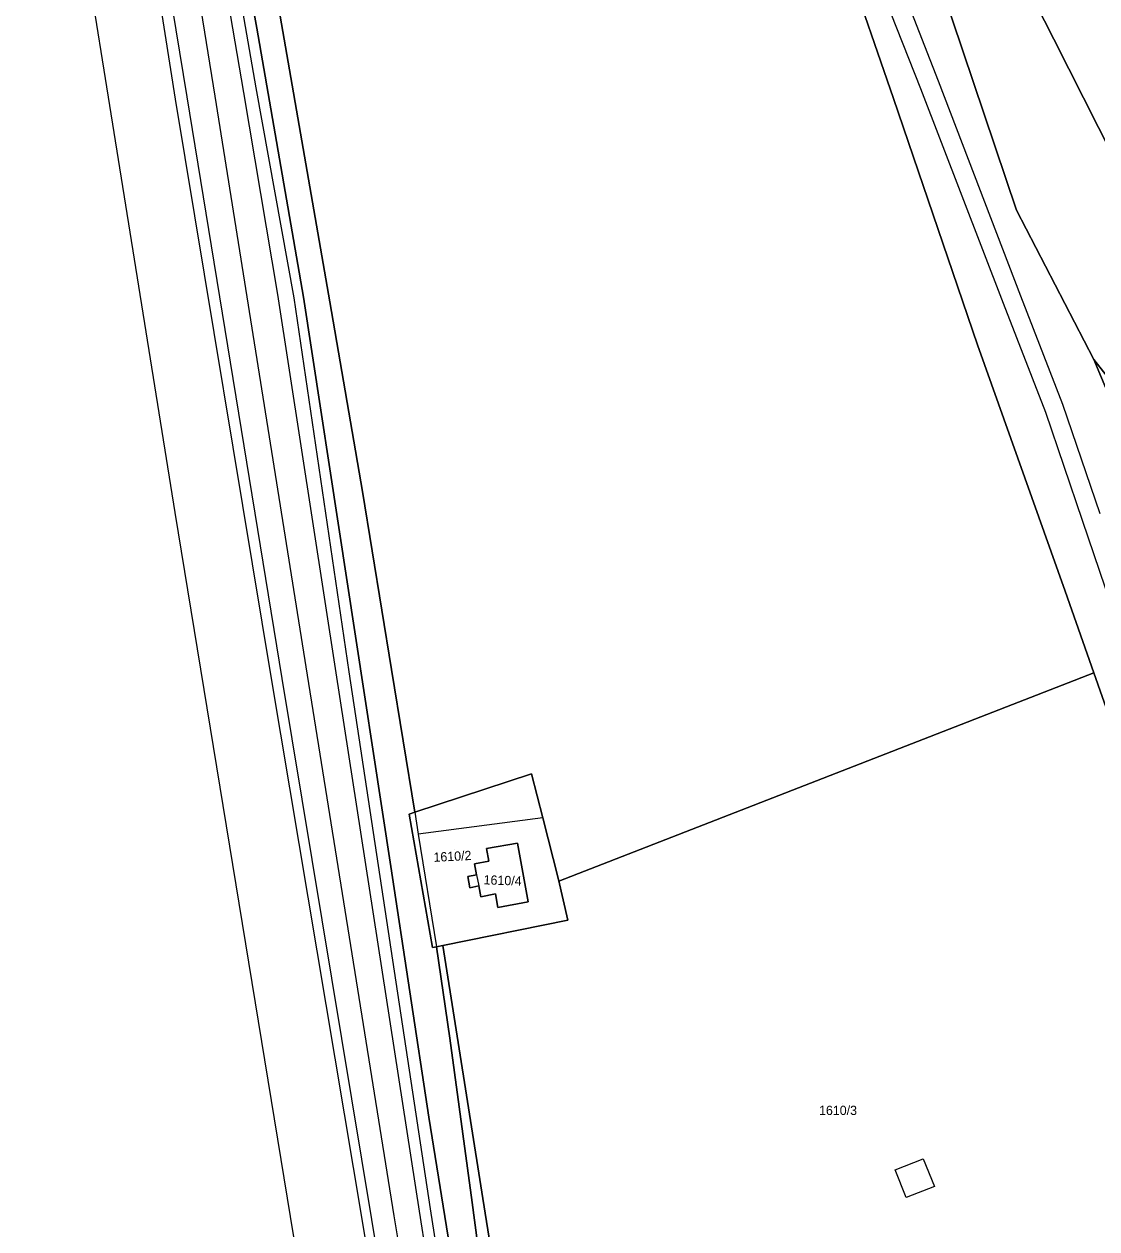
# Model space of a CAD drawing. Extents: x -263943 to -261149, y -1236934 to -1230686.
# Drawn here: x -262895.1 to -262663.8, y -1236394.6 to -1236134.8 of the extents above; entities that cross this region are included whole.
import ezdxf

# ---------------------------------------------------------------- set-up
doc = ezdxf.new("R2010")
doc.units = 0
for name, color, linetype in [('body_kn', 7, 'Continuous'), ('kladpar_druhypozemkov', 7, 'Continuous'), ('kladpar_hranice', 7, 'Continuous'), ('kladpar_parcelnecisla', 7, 'Continuous'), ('kladpar_plochy', 7, 'Continuous'), ('zappar_hrandruhpozemk', 7, 'Continuous'), ('zuob_linie', 7, 'Continuous'), ('zuob_plochy', 7, 'Continuous')]:
    doc.layers.add(name, color=color, linetype=linetype)

msp = doc.modelspace()

# ---------------------------------------------------------------- linework, layer by layer
at = {"layer": 'body_kn'}
for p, q in [((-262844.94, -1236135.73), (-262844.94, -1236135.73)), ((-262673.12, -1236138.04), (-262673.12, -1236138.04)), ((-262697.97, -1236147.12), (-262697.97, -1236147.12)), ((-262847.83, -1236149.57), (-262847.83, -1236149.57)), ((-262845.16, -1236148.59), (-262845.16, -1236148.59)), ((-262701.87, -1236148.71), (-262701.87, -1236148.71)), ((-262862.52, -1236150.99), (-262862.52, -1236150.99)), ((-262860.06, -1236150.5), (-262860.06, -1236150.5)), ((-262853.97, -1236150.36), (-262853.97, -1236150.36)), ((-262707.73, -1236150.88), (-262707.73, -1236150.88)), ((-262681.18, -1236174.94), (-262681.18, -1236174.94)), ((-262840.51, -1236193.1), (-262840.51, -1236193.1)), ((-262836.95, -1236193.85), (-262836.95, -1236193.85)), ((-262834.91, -1236193.69), (-262834.91, -1236193.69)), ((-262680.25, -1236193.46), (-262680.25, -1236193.46)), ((-262829.23, -1236194.7), (-262829.23, -1236194.7)), ((-262684.07, -1236194.96), (-262684.07, -1236194.96)), ((-262689.62, -1236203.97), (-262689.62, -1236203.97)), ((-262664.48, -1236207.15), (-262664.48, -1236207.15)), ((-262664.48, -1236207.15), (-262664.48, -1236207.15)), ((-262671.22, -1236216.84), (-262671.22, -1236216.84)), ((-262674.96, -1236218.51), (-262674.96, -1236218.51)), ((-262822.15, -1236235.58), (-262822.15, -1236235.58)), ((-262862.53, -1236240.1), (-262862.53, -1236240.1)), ((-262667.03, -1236241.8), (-262667.03, -1236241.8)), ((-262670.66, -1236257.09), (-262670.66, -1236257.09)), ((-262827.93, -1236274.69), (-262827.93, -1236274.69)), ((-262825.13, -1236274.46), (-262825.13, -1236274.46)), ((-262815.91, -1236274), (-262815.91, -1236274)), ((-262664.48, -1236274.71), (-262664.48, -1236274.71)), ((-262841.81, -1236276.31), (-262841.81, -1236276.31)), ((-262839.53, -1236275.9), (-262839.53, -1236275.9)), ((-262834.11, -1236275.17), (-262834.11, -1236275.17)), ((-262785.72, -1236296.48), (-262785.72, -1236296.48)), ((-262812.08, -1236305.14), (-262812.08, -1236305.14)), ((-262810.91, -1236304.76), (-262810.91, -1236304.76)), ((-262810.91, -1236304.76), (-262810.91, -1236304.76)), ((-262783.31, -1236305.92), (-262783.31, -1236305.92)), ((-262783.31, -1236305.92), (-262783.31, -1236305.92)), ((-262810.15, -1236309.46), (-262810.15, -1236309.46)), ((-262810.15, -1236309.46), (-262810.15, -1236309.46)), ((-262795.45, -1236312.58), (-262795.45, -1236312.58)), ((-262788.76, -1236311.43), (-262788.76, -1236311.43)), ((-262788.76, -1236311.43), (-262788.76, -1236311.43)), ((-262816.04, -1236316.43), (-262816.04, -1236316.43)), ((-262798, -1236315.87), (-262798, -1236315.87)), ((-262794.95, -1236315.29), (-262794.95, -1236315.29)), ((-262799.46, -1236318.57), (-262799.46, -1236318.57)), ((-262797.59, -1236318.24), (-262797.59, -1236318.24)), ((-262797.59, -1236318.24), (-262797.59, -1236318.24)), ((-262799.04, -1236321.02), (-262799.04, -1236321.02)), ((-262797.1, -1236320.61), (-262797.1, -1236320.61)), ((-262779.92, -1236319.26), (-262779.92, -1236319.26)), ((-262779.92, -1236319.26), (-262779.92, -1236319.26)), ((-262779.84, -1236319.6), (-262779.84, -1236319.6)), ((-262796.68, -1236322.98), (-262796.68, -1236322.98)), ((-262793.47, -1236322.32), (-262793.47, -1236322.32)), ((-262786.45, -1236324.05), (-262786.45, -1236324.05)), ((-262792.97, -1236325.28), (-262792.97, -1236325.28)), ((-262777.92, -1236327.98), (-262777.92, -1236327.98)), ((-262807.1, -1236333.93), (-262807.1, -1236333.93)), ((-262806.22, -1236333.75), (-262806.22, -1236333.75)), ((-262804.88, -1236333.48), (-262804.88, -1236333.48)), ((-262803.35, -1236353.48), (-262803.35, -1236353.48)), ((-262807.88, -1236370.52), (-262807.88, -1236370.52)), ((-262701.31, -1236379.48), (-262701.31, -1236379.48)), ((-262707.33, -1236381.81), (-262707.33, -1236381.81)), ((-262707.33, -1236381.81), (-262707.33, -1236381.81)), ((-262698.89, -1236385.41), (-262698.89, -1236385.41)), ((-262798.53, -1236388.86), (-262798.53, -1236388.86)), ((-262796.24, -1236388.03), (-262796.24, -1236388.03)), ((-262704.99, -1236387.83), (-262704.99, -1236387.83)), ((-262815.38, -1236391.73), (-262815.38, -1236391.73)), ((-262809.96, -1236390.75), (-262809.96, -1236390.75)), ((-262807.59, -1236390.25), (-262807.59, -1236390.25)), ((-262822.24, -1236392.88), (-262822.24, -1236392.88)), ((-262820.21, -1236392.55), (-262820.21, -1236392.55))]:
    msp.add_line(p, q, dxfattribs=at)
at = {"layer": 'kladpar_druhypozemkov'}
for p, q in [((-262802.34, -1236312.87), (-262802.34, -1236312.87)), ((-262791.99, -1236317.66), (-262791.99, -1236317.66)), ((-262718.69, -1236367.57), (-262718.69, -1236367.57))]:
    msp.add_line(p, q, dxfattribs=at)
at = {"layer": 'kladpar_hranice'}
msp.add_line((-262783.31, -1236305.92), (-262779.92, -1236319.26), dxfattribs=at)
for points in [[(-262850.82, -1236103.24), (-262844.94, -1236135.73), (-262834.91, -1236193.69), (-262816.04, -1236316.43), (-262807.88, -1236370.52), (-262792.37, -1236466.84), (-262785.88, -1236505.93), (-262788.93, -1236506.56), (-262791.21, -1236507.02), (-262818.22, -1236512.56), (-262818.6, -1236510.2), (-262836.98, -1236396.27), (-262862.53, -1236240.1), (-262895.12, -1236037.24)], [(-262614.93, -1236134.79), (-262582.7, -1236199.47), (-262579.87, -1236205.14), (-262597.53, -1236212.99), (-262610.51, -1236218.52), (-262612.27, -1236219.28), (-262614.55, -1236220.24), (-262615.78, -1236220.76), (-262616.99, -1236221.8), (-262623.81, -1236227.66), (-262624.28, -1236228.07), (-262646.74, -1236181.12), (-262649.17, -1236176.03), (-262651.56, -1236174.14), (-262657.1, -1236169.74), (-262673.12, -1236138.04), (-262691.23, -1236102.45), (-262701.29, -1236082.28), (-262649.76, -1236059.19), (-262649.03, -1236058.86), (-262644.44, -1236056.8), (-262610.06, -1236127.29), (-262615.29, -1236130.57), (-262615.42, -1236130.65)], [(-262792.37, -1236466.84), (-262807.88, -1236370.52), (-262816.04, -1236316.43), (-262834.91, -1236193.69), (-262844.94, -1236135.73), (-262850.82, -1236103.24)], [(-262691.23, -1236102.45), (-262673.12, -1236138.04), (-262657.1, -1236169.74), (-262651.56, -1236174.14), (-262646.74, -1236181.12), (-262624.28, -1236228.07), (-262623.81, -1236227.66), (-262616.99, -1236221.8), (-262615.78, -1236220.76), (-262614.55, -1236220.24), (-262599.29, -1236245.03), (-262588.55, -1236264.36)], [(-262844.53, -1236106.63), (-262829.23, -1236194.7), (-262822.15, -1236235.58), (-262815.91, -1236274), (-262810.91, -1236304.76), (-262812.08, -1236305.14), (-262807.1, -1236333.93), (-262806.22, -1236333.75), (-262803.35, -1236353.48), (-262798.53, -1236388.86), (-262794.77, -1236417.14)], [(-262717.99, -1236121.07), (-262707.73, -1236150.88), (-262689.62, -1236203.97), (-262670.66, -1236257.09), (-262664.48, -1236274.71), (-262779.84, -1236319.6), (-262779.92, -1236319.26), (-262783.31, -1236305.92), (-262785.72, -1236296.48), (-262810.91, -1236304.76), (-262815.91, -1236274), (-262822.15, -1236235.58), (-262829.23, -1236194.7), (-262844.53, -1236106.63)], [(-262659.55, -1236288.77), (-262664.48, -1236274.71), (-262670.66, -1236257.09), (-262689.62, -1236203.97), (-262707.73, -1236150.88), (-262717.99, -1236121.07)], [(-262588.55, -1236264.36), (-262579, -1236287.08), (-262560.04, -1236342.06), (-262553.5, -1236361.07), (-262552.15, -1236364.99), (-262546.1, -1236382.57), (-262543.84, -1236388.84), (-262545.47, -1236389.41), (-262554.88, -1236361.7), (-262560.24, -1236363.53), (-262577.55, -1236313.81), (-262605.3, -1236323.8), (-262620.62, -1236329.06), (-262630.9, -1236300.68), (-262628.7, -1236299.59), (-262631.37, -1236293.15), (-262634.5, -1236291.78), (-262648.54, -1236254.07), (-262648, -1236246.64), (-262639.91, -1236238.48), (-262664.48, -1236207.15), (-262681.18, -1236174.94), (-262699.7, -1236119.81)], [(-262699.7, -1236119.81), (-262681.18, -1236174.94), (-262664.48, -1236207.15), (-262648, -1236246.64)], [(-262664.48, -1236207.15), (-262639.91, -1236238.48), (-262648, -1236246.64), (-262664.48, -1236207.15)], [(-262642.35, -1236338.08), (-262623.64, -1236391.05), (-262603.25, -1236448.52), (-262686.84, -1236468.05), (-262780.06, -1236489.47), (-262796.24, -1236388.03), (-262804.88, -1236333.48), (-262777.92, -1236327.98), (-262779.92, -1236319.26), (-262779.84, -1236319.6), (-262664.48, -1236274.71), (-262659.55, -1236288.77), (-262642.35, -1236338.08)], [(-262779.92, -1236319.26), (-262777.92, -1236327.98), (-262804.88, -1236333.48), (-262806.22, -1236333.75), (-262807.1, -1236333.93), (-262812.08, -1236305.14), (-262810.91, -1236304.76), (-262785.72, -1236296.48), (-262783.31, -1236305.92)], [(-262792.97, -1236325.28), (-262786.45, -1236324.05), (-262788.76, -1236311.43), (-262795.45, -1236312.58), (-262794.95, -1236315.29), (-262798, -1236315.87), (-262797.59, -1236318.24), (-262799.46, -1236318.57), (-262799.04, -1236321.02), (-262797.1, -1236320.61), (-262796.68, -1236322.98), (-262793.47, -1236322.32), (-262792.97, -1236325.28)], [(-262788.76, -1236311.43), (-262786.45, -1236324.05), (-262792.97, -1236325.28), (-262793.47, -1236322.32), (-262796.68, -1236322.98), (-262797.1, -1236320.61), (-262799.04, -1236321.02), (-262799.46, -1236318.57), (-262797.59, -1236318.24), (-262798, -1236315.87), (-262794.95, -1236315.29), (-262795.45, -1236312.58), (-262788.76, -1236311.43)], [(-262601.19, -1236454.42), (-262607.27, -1236456.53), (-262606.85, -1236457.72), (-262600.77, -1236455.61), (-262598.66, -1236461.66), (-262695.31, -1236486.62), (-262780.6, -1236508.3), (-262783.02, -1236489.29), (-262789.43, -1236449.74), (-262794.77, -1236417.14), (-262798.53, -1236388.86), (-262803.35, -1236353.48), (-262806.22, -1236333.75), (-262804.88, -1236333.48), (-262796.24, -1236388.03), (-262780.06, -1236489.47), (-262686.84, -1236468.05), (-262603.25, -1236448.52), (-262601.19, -1236454.42)]]:
    msp.add_lwpolyline(points, dxfattribs=at)
at = {"layer": 'kladpar_plochy'}
for p, q in [((-262673.12, -1236138.04), (-262691.23, -1236102.45)), ((-262657.1, -1236169.74), (-262673.12, -1236138.04)), ((-262810.91, -1236304.76), (-262785.72, -1236296.48)), ((-262785.72, -1236296.48), (-262783.31, -1236305.92)), ((-262812.08, -1236305.14), (-262810.91, -1236304.76)), ((-262807.1, -1236333.93), (-262812.08, -1236305.14)), ((-262783.31, -1236305.92), (-262779.92, -1236319.26)), ((-262788.76, -1236311.43), (-262795.45, -1236312.58)), ((-262795.45, -1236312.58), (-262794.95, -1236315.29)), ((-262786.45, -1236324.05), (-262788.76, -1236311.43)), ((-262794.95, -1236315.29), (-262798, -1236315.87)), ((-262798, -1236315.87), (-262797.59, -1236318.24)), ((-262797.59, -1236318.24), (-262799.46, -1236318.57)), ((-262799.46, -1236318.57), (-262799.04, -1236321.02)), ((-262799.04, -1236321.02), (-262797.1, -1236320.61)), ((-262797.1, -1236320.61), (-262796.68, -1236322.98)), ((-262779.92, -1236319.26), (-262777.92, -1236327.98)), ((-262796.68, -1236322.98), (-262793.47, -1236322.32)), ((-262793.47, -1236322.32), (-262792.97, -1236325.28)), ((-262792.97, -1236325.28), (-262786.45, -1236324.05)), ((-262777.92, -1236327.98), (-262804.88, -1236333.48)), ((-262806.22, -1236333.75), (-262807.1, -1236333.93)), ((-262804.88, -1236333.48), (-262806.22, -1236333.75))]:
    msp.add_line(p, q, dxfattribs=at)
for points in [[(-262850.82, -1236103.24), (-262844.94, -1236135.73), (-262834.91, -1236193.69), (-262816.04, -1236316.43), (-262807.88, -1236370.52), (-262792.37, -1236466.84), (-262785.88, -1236505.93), (-262788.93, -1236506.56), (-262791.21, -1236507.02), (-262818.22, -1236512.56), (-262818.6, -1236510.2), (-262836.98, -1236396.27), (-262862.53, -1236240.1), (-262895.12, -1236037.24)], [(-262792.37, -1236466.84), (-262807.88, -1236370.52), (-262816.04, -1236316.43), (-262834.91, -1236193.69), (-262844.94, -1236135.73), (-262850.82, -1236103.24)], [(-262691.23, -1236102.45), (-262673.12, -1236138.04), (-262657.1, -1236169.74)], [(-262844.53, -1236106.63), (-262829.23, -1236194.7), (-262822.15, -1236235.58), (-262815.91, -1236274), (-262810.91, -1236304.76), (-262812.08, -1236305.14), (-262807.1, -1236333.93), (-262806.22, -1236333.75), (-262803.35, -1236353.48), (-262798.53, -1236388.86), (-262794.77, -1236417.14)], [(-262717.99, -1236121.07), (-262707.73, -1236150.88), (-262689.62, -1236203.97), (-262670.66, -1236257.09), (-262664.48, -1236274.71), (-262779.84, -1236319.6), (-262779.92, -1236319.26), (-262783.31, -1236305.92), (-262785.72, -1236296.48), (-262810.91, -1236304.76), (-262815.91, -1236274), (-262822.15, -1236235.58), (-262829.23, -1236194.7), (-262844.53, -1236106.63)], [(-262659.55, -1236288.77), (-262664.48, -1236274.71), (-262670.66, -1236257.09), (-262689.62, -1236203.97), (-262707.73, -1236150.88), (-262717.99, -1236121.07)], [(-262639.91, -1236238.48), (-262664.48, -1236207.15), (-262681.18, -1236174.94), (-262699.7, -1236119.81)], [(-262699.7, -1236119.81), (-262681.18, -1236174.94), (-262664.48, -1236207.15), (-262648, -1236246.64)]]:
    msp.add_lwpolyline(points, dxfattribs=at)
for points in [[(-262664.48, -1236207.15), (-262639.91, -1236238.48), (-262648, -1236246.64)], [(-262642.35, -1236338.08), (-262623.64, -1236391.05), (-262603.25, -1236448.52), (-262686.84, -1236468.05), (-262780.06, -1236489.47), (-262796.24, -1236388.03), (-262804.88, -1236333.48), (-262777.92, -1236327.98), (-262779.92, -1236319.26), (-262779.84, -1236319.6), (-262664.48, -1236274.71), (-262659.55, -1236288.77)], [(-262788.76, -1236311.43), (-262786.45, -1236324.05), (-262792.97, -1236325.28), (-262793.47, -1236322.32), (-262796.68, -1236322.98), (-262797.1, -1236320.61), (-262799.04, -1236321.02), (-262799.46, -1236318.57), (-262797.59, -1236318.24), (-262798, -1236315.87), (-262794.95, -1236315.29), (-262795.45, -1236312.58)], [(-262601.19, -1236454.42), (-262607.27, -1236456.53), (-262606.85, -1236457.72), (-262600.77, -1236455.61), (-262598.66, -1236461.66), (-262695.31, -1236486.62), (-262780.6, -1236508.3), (-262783.02, -1236489.29), (-262789.43, -1236449.74), (-262794.77, -1236417.14), (-262798.53, -1236388.86), (-262803.35, -1236353.48), (-262806.22, -1236333.75), (-262804.88, -1236333.48), (-262796.24, -1236388.03), (-262780.06, -1236489.47), (-262686.84, -1236468.05), (-262603.25, -1236448.52)]]:
    msp.add_lwpolyline(points, close=True, dxfattribs=at)
at = {"layer": 'zappar_hrandruhpozemk'}
for p, q in [((-262882.45, -1236024.89), (-262862.52, -1236150.99)), ((-262720.1, -1236102.72), (-262701.87, -1236148.71)), ((-262697.97, -1236147.12), (-262716.03, -1236101.05)), ((-262862.52, -1236150.99), (-262841.81, -1236276.31)), ((-262860.06, -1236150.5), (-262839.53, -1236275.9)), ((-262853.97, -1236150.36), (-262834.11, -1236275.17)), ((-262840.51, -1236193.1), (-262827.93, -1236274.69)), ((-262836.95, -1236193.85), (-262825.13, -1236274.46)), ((-262663.12, -1236240.38), (-262671.22, -1236216.84)), ((-262674.96, -1236218.51), (-262667.03, -1236241.8)), ((-262827.93, -1236274.69), (-262809.96, -1236390.75)), ((-262825.13, -1236274.46), (-262807.59, -1236390.25)), ((-262841.81, -1236276.31), (-262822.24, -1236392.88)), ((-262839.53, -1236275.9), (-262820.21, -1236392.55)), ((-262834.11, -1236275.17), (-262815.38, -1236391.73)), ((-262810.91, -1236304.76), (-262810.15, -1236309.46)), ((-262783.31, -1236305.92), (-262810.15, -1236309.46)), ((-262810.15, -1236309.46), (-262806.22, -1236333.75)), ((-262797.59, -1236318.24), (-262797.1, -1236320.61)), ((-262704.99, -1236387.83), (-262707.33, -1236381.81)), ((-262815.38, -1236391.73), (-262797.15, -1236505.79)), ((-262809.96, -1236390.75), (-262791.6, -1236504.65)), ((-262807.59, -1236390.25), (-262788.93, -1236506.56)), ((-262822.24, -1236392.88), (-262803.19, -1236507.03)), ((-262820.21, -1236392.55), (-262801.28, -1236506.64))]:
    msp.add_line(p, q, dxfattribs=at)
for points in [[(-262894.74, -1235925.68), (-262880.59, -1236025.23), (-262860.06, -1236150.5)], [(-262890.32, -1235925.52), (-262874.25, -1236024.84), (-262853.97, -1236150.36)], [(-262886.25, -1235925.44), (-262869.09, -1236025.12), (-262847.83, -1236149.57), (-262840.51, -1236193.1)], [(-262883.7, -1235925.36), (-262866.63, -1236024.97), (-262845.16, -1236148.59), (-262836.95, -1236193.85)], [(-262671.22, -1236216.84), (-262680.25, -1236193.46), (-262697.97, -1236147.12)], [(-262701.87, -1236148.71), (-262684.07, -1236194.96), (-262674.96, -1236218.51)], [(-262667.03, -1236241.8), (-262651.08, -1236288.73), (-262634.88, -1236335.75)], [(-262707.33, -1236381.81), (-262701.31, -1236379.48), (-262698.89, -1236385.41), (-262704.99, -1236387.83)]]:
    msp.add_lwpolyline(points, dxfattribs=at)
at = {"layer": 'zuob_linie'}
for points in [[(-262752.76, -1236923.06), (-262818.22, -1236512.56), (-262818.6, -1236510.2), (-262836.98, -1236396.27), (-262862.53, -1236240.1), (-262895.12, -1236037.24)], [(-262699.7, -1236119.81), (-262681.18, -1236174.94), (-262664.48, -1236207.15), (-262639.91, -1236238.48), (-262648, -1236246.64), (-262648.54, -1236254.07), (-262634.5, -1236291.78), (-262630.9, -1236300.68), (-262620.62, -1236329.06), (-262608.06, -1236366.25), (-262593.33, -1236405.21), (-262580.27, -1236443.22), (-262579.34, -1236442.89), (-262577.75, -1236447.63), (-262578.63, -1236447.93), (-262576.84, -1236453.1), (-262575.7, -1236456.35), (-262556.06, -1236512.78), (-262522.82, -1236607.43), (-262510.86, -1236641.99), (-262495.65, -1236686.15)], [(-262556.06, -1236512.78), (-262575.7, -1236456.35), (-262576.84, -1236453.1), (-262578.63, -1236447.93), (-262577.75, -1236447.63), (-262579.34, -1236442.89), (-262580.27, -1236443.22), (-262593.33, -1236405.21), (-262608.06, -1236366.25), (-262620.62, -1236329.06), (-262630.9, -1236300.68), (-262634.5, -1236291.78), (-262648.54, -1236254.07), (-262648, -1236246.64), (-262639.91, -1236238.48), (-262664.48, -1236207.15), (-262681.18, -1236174.94), (-262699.7, -1236119.81)]]:
    msp.add_lwpolyline(points, dxfattribs=at)
at = {"layer": 'zuob_plochy'}
for points in [[(-262752.76, -1236923.06), (-262818.22, -1236512.56), (-262818.6, -1236510.2), (-262836.98, -1236396.27), (-262862.53, -1236240.1), (-262895.12, -1236037.24)], [(-262699.7, -1236119.81), (-262681.18, -1236174.94), (-262664.48, -1236207.15), (-262639.91, -1236238.48), (-262648, -1236246.64), (-262648.54, -1236254.07), (-262634.5, -1236291.78), (-262630.9, -1236300.68), (-262620.62, -1236329.06), (-262608.06, -1236366.25), (-262593.33, -1236405.21), (-262580.27, -1236443.22), (-262579.34, -1236442.89), (-262577.75, -1236447.63), (-262578.63, -1236447.93), (-262576.84, -1236453.1), (-262575.7, -1236456.35), (-262556.06, -1236512.78), (-262522.82, -1236607.43), (-262510.86, -1236641.99), (-262495.65, -1236686.15)], [(-262495.65, -1236686.15), (-262510.86, -1236641.99), (-262522.82, -1236607.43), (-262556.06, -1236512.78), (-262575.7, -1236456.35), (-262576.84, -1236453.1), (-262578.63, -1236447.93), (-262577.75, -1236447.63), (-262579.34, -1236442.89), (-262580.27, -1236443.22), (-262593.33, -1236405.21), (-262608.06, -1236366.25), (-262620.62, -1236329.06), (-262630.9, -1236300.68), (-262634.5, -1236291.78), (-262648.54, -1236254.07), (-262648, -1236246.64), (-262639.91, -1236238.48), (-262664.48, -1236207.15), (-262681.18, -1236174.94), (-262699.7, -1236119.81)]]:
    msp.add_lwpolyline(points, dxfattribs=at)

# ---------------------------------------------------------------- texts
at = {"layer": 'kladpar_parcelnecisla'}
for s, rotation, p in [('1610/2', 3, (-262806.81, -1236315.46)), ('1610/4', 358, (-262796.08, -1236320.29))]:
    msp.add_text(s, height=2, rotation=rotation, dxfattribs=at).set_placement(p)
msp.add_text('1610/3', height=2, dxfattribs=at).set_placement((-262723.74, -1236370.02))

doc.saveas('drawing.dxf')
